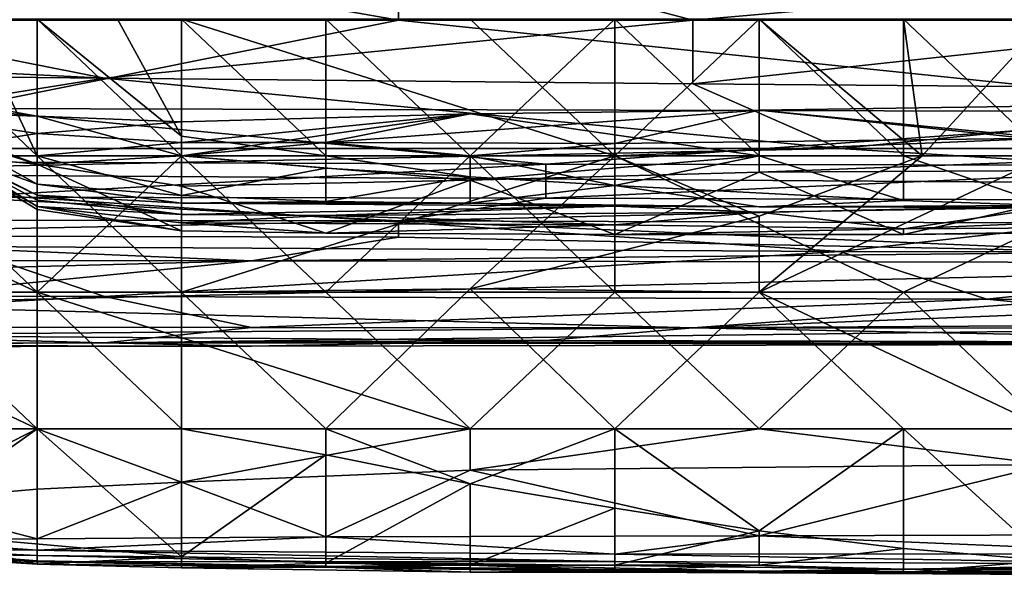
# Model space of a CAD drawing. Extents: x -161 to 11, y -10 to 160.
# Tile 357 of 499: x 0.8341 to 0.864, y -0.3444 to -0.3275. Entities that reach past the tile are written whole.
import ezdxf

# ---------------------------------------------------------------- set-up
doc = ezdxf.new("R2010")
doc.units = 0
doc.header["$MEASUREMENT"] = 0
doc.layers.get('0').update_dxf_attribs({"linetype": 'CONTINUOUS'})

msp = doc.modelspace()

# ---------------------------------------------------------------- linework, layer by layer
for points in [[(0.845592, -0.327526, 0.272182), (0.818766, -0.327526, 0.272234), (0.823237, -0.32362, 0.268758)], [(0.845592, -0.32362, 0.268679), (0.845592, -0.327526, 0.272182), (0.823237, -0.32362, 0.268758)], [(0.845592, -0.32362, 0.268679), (0.88136, -0.32362, 0.268575), (0.88136, -0.327526, 0.272068)], [(0.88136, -0.327526, 0.272068), (0.845592, -0.327526, 0.272182), (0.845592, -0.32362, 0.268679)], [(0.845592, -0.325164, 0.373831), (0.809824, -0.324749, 0.373831), (0.827708, -0.327526, 0.37163)], [(0.845592, -0.325164, 0.373831), (0.827708, -0.327526, 0.37163), (0.854534, -0.327526, 0.371912)], [(0.854534, -0.327526, 0.371912), (0.876889, -0.325581, 0.373831), (0.845592, -0.325164, 0.373831)], [(0.872418, -0.327526, 0.372167), (0.876889, -0.325581, 0.373831), (0.854534, -0.327526, 0.371912)], [(0.827708, -0.327526, 0.37163), (0.800882, -0.327526, 0.371397), (0.83665, -0.329292, 0.369925)], [(0.83665, -0.329292, 0.369925), (0.800882, -0.327526, 0.371397), (0.805353, -0.328992, 0.369925)], [(0.845592, -0.327526, 0.272182), (0.832179, -0.330214, 0.276175), (0.818766, -0.327526, 0.272234)], [(0.83665, -0.329292, 0.369925), (0.854534, -0.327526, 0.371912), (0.827708, -0.327526, 0.37163)], [(0.830212, -0.327502, 0.216786), (0.834601, -0.327502, 0.216987), (0.834601, -0.331652, 0.216479)], [(0.834601, -0.331652, 0.216479), (0.830212, -0.331652, 0.216463), (0.830212, -0.327502, 0.216786)], [(0.845592, -0.327526, 0.272182), (0.872418, -0.330313, 0.276175), (0.832179, -0.330214, 0.276175)], [(0.833055, -0.331652, 0.233077), (0.834601, -0.331652, 0.229097), (0.832649, -0.327502, 0.22932)], [(0.834601, -0.327502, 0.227135), (0.832649, -0.327502, 0.22932), (0.834601, -0.331652, 0.229097)], [(0.834601, -0.331652, 0.229097), (0.838991, -0.331652, 0.22589), (0.834601, -0.327502, 0.227135)], [(0.838991, -0.331652, 0.22589), (0.838991, -0.33106, 0.225563), (0.834601, -0.327502, 0.227135)], [(0.837042, -0.327502, 0.225563), (0.834601, -0.327502, 0.227135), (0.838991, -0.33106, 0.225563)], [(0.838991, -0.327502, 0.21701), (0.838991, -0.331652, 0.216535), (0.834601, -0.327502, 0.216987)], [(0.838991, -0.331652, 0.216535), (0.834601, -0.331652, 0.216479), (0.834601, -0.327502, 0.216987)], [(0.854534, -0.329459, 0.369925), (0.854534, -0.327526, 0.371912), (0.83665, -0.329292, 0.369925)], [(0.838991, -0.33106, 0.225563), (0.838991, -0.327502, 0.224966), (0.837042, -0.327502, 0.225563)], [(0.838991, -0.327502, 0.21701), (0.84777, -0.327502, 0.216507), (0.85216, -0.331652, 0.215576)], [(0.85216, -0.331652, 0.215576), (0.838991, -0.331652, 0.216535), (0.838991, -0.327502, 0.21701)], [(0.843381, -0.331652, 0.225242), (0.843381, -0.327502, 0.224456), (0.838991, -0.327502, 0.224966)], [(0.843381, -0.331652, 0.225242), (0.838991, -0.327502, 0.224966), (0.838991, -0.33106, 0.225563)], [(0.84777, -0.331652, 0.224966), (0.85216, -0.327502, 0.22376), (0.843381, -0.327502, 0.224456)], [(0.843381, -0.327502, 0.224456), (0.843381, -0.331652, 0.225242), (0.84777, -0.331652, 0.224966)], [(0.872418, -0.330313, 0.276175), (0.845592, -0.327526, 0.272182), (0.88136, -0.327526, 0.272068)], [(0.85655, -0.331652, 0.224259), (0.85216, -0.327502, 0.22376), (0.84777, -0.331652, 0.224966)], [(0.84777, -0.327502, 0.216507), (0.85216, -0.327502, 0.216107), (0.85216, -0.331652, 0.215576)], [(0.85216, -0.331652, 0.215576), (0.85655, -0.327502, 0.215506), (0.861513, -0.331652, 0.214292)], [(0.85216, -0.327502, 0.22376), (0.85655, -0.331652, 0.224259), (0.85655, -0.327502, 0.223305)], [(0.85216, -0.327502, 0.216107), (0.85655, -0.327502, 0.215506), (0.85216, -0.331652, 0.215576)], [(0.854534, -0.327526, 0.371912), (0.854534, -0.329459, 0.369925), (0.872418, -0.327526, 0.372167)], [(0.872418, -0.327526, 0.372167), (0.854534, -0.329459, 0.369925), (0.876889, -0.329648, 0.369925)], [(0.860939, -0.331652, 0.223643), (0.860939, -0.327502, 0.222674), (0.85655, -0.327502, 0.223305)], [(0.860939, -0.331652, 0.223643), (0.85655, -0.327502, 0.223305), (0.85655, -0.331652, 0.224259)], [(0.861513, -0.331652, 0.214292), (0.85655, -0.327502, 0.215506), (0.860939, -0.327502, 0.214807)], [(0.860939, -0.327502, 0.222674), (0.865329, -0.331652, 0.222736), (0.865329, -0.327502, 0.221876)], [(0.865329, -0.331652, 0.222736), (0.860939, -0.327502, 0.222674), (0.860939, -0.331652, 0.223643)], [(0.861513, -0.331652, 0.214292), (0.860939, -0.327502, 0.214807), (0.865329, -0.327502, 0.213895)], [(0.865329, -0.327502, 0.213895), (0.865329, -0.331652, 0.213508), (0.861513, -0.331652, 0.214292)], [(0.823237, -0.331432, 0.367096), (0.83665, -0.329292, 0.369925), (0.805353, -0.328992, 0.369925)], [(0.83665, -0.329292, 0.369925), (0.823237, -0.331432, 0.367096), (0.859005, -0.331432, 0.367462)], [(0.83665, -0.329292, 0.369925), (0.859005, -0.331432, 0.367462), (0.854534, -0.329459, 0.369925)], [(0.854534, -0.329459, 0.369925), (0.859005, -0.331432, 0.367462), (0.876889, -0.329648, 0.369925)], [(0.830212, -0.330303, 0.270649), (0.834601, -0.330449, 0.266891), (0.830212, -0.329658, 0.266891)], [(0.834601, -0.330449, 0.266891), (0.830212, -0.330295, 0.263134), (0.830212, -0.329658, 0.266891)], [(0.876889, -0.331432, 0.367653), (0.876889, -0.329648, 0.369925), (0.859005, -0.331432, 0.367462)], [(0.85655, -0.330261, 0.266891), (0.865329, -0.331119, 0.270649), (0.869719, -0.330073, 0.266891)], [(0.85655, -0.330261, 0.266891), (0.869719, -0.330073, 0.266891), (0.869719, -0.331652, 0.263716)], [(0.823237, -0.331806, 0.280081), (0.832179, -0.330214, 0.276175), (0.850063, -0.331903, 0.280081)], [(0.830212, -0.330295, 0.263134), (0.834601, -0.331902, 0.263134), (0.830212, -0.330536, 0.259377)], [(0.834601, -0.330449, 0.266891), (0.834601, -0.331902, 0.263134), (0.830212, -0.330295, 0.263134)], [(0.834601, -0.330974, 0.270649), (0.830212, -0.330303, 0.270649), (0.830212, -0.331652, 0.272055)], [(0.834601, -0.330449, 0.266891), (0.830212, -0.330303, 0.270649), (0.834601, -0.330974, 0.270649)], [(0.850063, -0.331903, 0.280081), (0.832179, -0.330214, 0.276175), (0.872418, -0.330313, 0.276175)], [(0.834601, -0.330449, 0.266891), (0.834601, -0.330974, 0.270649), (0.838991, -0.330621, 0.266891)], [(0.834601, -0.330449, 0.266891), (0.838991, -0.330621, 0.266891), (0.838991, -0.331652, 0.264575)], [(0.834601, -0.331902, 0.263134), (0.834601, -0.330449, 0.266891), (0.838991, -0.331652, 0.264575)], [(0.84777, -0.330376, 0.266891), (0.838991, -0.331252, 0.270649), (0.843381, -0.331244, 0.270649)], [(0.838991, -0.330621, 0.266891), (0.838991, -0.331252, 0.270649), (0.84777, -0.330376, 0.266891)], [(0.84777, -0.330376, 0.266891), (0.838991, -0.331652, 0.264575), (0.838991, -0.330621, 0.266891)], [(0.838991, -0.331652, 0.264575), (0.84777, -0.330376, 0.266891), (0.85655, -0.331652, 0.263868)], [(0.85655, -0.330261, 0.266891), (0.843381, -0.331244, 0.270649), (0.85216, -0.331282, 0.270649)], [(0.84777, -0.330376, 0.266891), (0.843381, -0.331244, 0.270649), (0.85655, -0.330261, 0.266891)], [(0.84777, -0.330376, 0.266891), (0.85655, -0.330261, 0.266891), (0.85655, -0.331652, 0.263868)], [(0.850063, -0.331903, 0.280081), (0.872418, -0.330313, 0.276175), (0.872418, -0.331952, 0.280081)], [(0.865329, -0.331119, 0.270649), (0.85655, -0.330261, 0.266891), (0.85216, -0.331282, 0.270649)], [(0.869719, -0.331652, 0.263716), (0.85655, -0.331652, 0.263868), (0.85655, -0.330261, 0.266891)], [(0.834601, -0.331902, 0.263134), (0.831908, -0.331652, 0.259377), (0.830212, -0.330536, 0.259377)], [(0.838991, -0.331252, 0.270649), (0.838991, -0.330621, 0.266891), (0.834601, -0.330974, 0.270649)], [(0.830212, -0.331652, 0.272055), (0.834601, -0.331652, 0.271363), (0.834601, -0.330974, 0.270649)], [(0.834601, -0.330974, 0.270649), (0.834601, -0.331652, 0.271363), (0.838991, -0.331252, 0.270649)], [(0.843381, -0.331652, 0.225242), (0.838991, -0.33106, 0.225563), (0.838991, -0.331652, 0.22589)], [(0.834601, -0.331652, 0.271363), (0.838991, -0.331652, 0.271089), (0.838991, -0.331252, 0.270649)], [(0.843381, -0.331244, 0.270649), (0.838991, -0.331252, 0.270649), (0.838991, -0.331652, 0.271089)], [(0.843381, -0.331244, 0.270649), (0.838991, -0.331652, 0.271089), (0.84777, -0.331652, 0.271061)], [(0.85216, -0.331282, 0.270649), (0.843381, -0.331244, 0.270649), (0.84777, -0.331652, 0.271061)], [(0.84777, -0.331652, 0.271061), (0.85216, -0.331652, 0.271021), (0.85216, -0.331282, 0.270649)], [(0.865329, -0.331119, 0.270649), (0.85216, -0.331282, 0.270649), (0.85216, -0.331652, 0.271021)], [(0.865329, -0.331119, 0.270649), (0.85216, -0.331652, 0.271021), (0.869719, -0.331652, 0.271188)], [(0.859005, -0.331432, 0.367462), (0.823237, -0.332176, 0.366019), (0.876889, -0.33253, 0.366019)], [(0.823237, -0.331432, 0.367096), (0.823237, -0.332176, 0.366019), (0.859005, -0.331432, 0.367462)], [(0.825822, -0.331652, 0.272433), (0.834601, -0.335802, 0.273469), (0.830212, -0.331652, 0.272055)], [(0.825822, -0.331652, 0.272433), (0.825822, -0.335802, 0.274246), (0.834601, -0.335802, 0.273469)], [(0.834601, -0.331652, 0.216479), (0.834601, -0.335802, 0.215204), (0.830212, -0.331652, 0.216463)], [(0.834601, -0.335802, 0.215204), (0.830212, -0.335802, 0.215625), (0.830212, -0.331652, 0.216463)], [(0.830212, -0.331652, 0.272055), (0.834601, -0.335802, 0.273469), (0.834601, -0.331652, 0.271363)], [(0.834601, -0.331902, 0.263134), (0.834601, -0.333281, 0.259377), (0.831908, -0.331652, 0.259377)], [(0.834601, -0.333198, 0.251863), (0.831908, -0.331652, 0.259377), (0.834601, -0.333281, 0.259377)], [(0.831908, -0.331652, 0.259377), (0.834601, -0.333198, 0.251863), (0.832116, -0.331652, 0.240592)], [(0.834601, -0.333005, 0.240592), (0.832116, -0.331652, 0.240592), (0.834601, -0.333198, 0.251863)], [(0.834601, -0.332854, 0.236834), (0.832116, -0.331652, 0.240592), (0.834601, -0.333005, 0.240592)], [(0.832116, -0.331652, 0.240592), (0.834601, -0.332854, 0.236834), (0.832244, -0.331652, 0.236834)], [(0.832244, -0.331652, 0.236834), (0.834601, -0.332854, 0.236834), (0.834601, -0.332514, 0.233077)], [(0.832244, -0.331652, 0.236834), (0.834601, -0.332514, 0.233077), (0.833055, -0.331652, 0.233077)], [(0.834601, -0.331652, 0.229097), (0.833055, -0.331652, 0.233077), (0.834601, -0.332514, 0.233077)], [(0.838991, -0.332861, 0.22932), (0.834601, -0.331652, 0.229097), (0.834601, -0.332514, 0.233077)], [(0.834601, -0.331652, 0.229097), (0.838991, -0.332861, 0.22932), (0.838991, -0.331652, 0.22589)], [(0.838991, -0.331652, 0.216535), (0.838991, -0.335802, 0.214899), (0.834601, -0.331652, 0.216479)], [(0.838991, -0.335802, 0.214899), (0.834601, -0.335802, 0.215204), (0.834601, -0.331652, 0.216479)], [(0.834601, -0.331652, 0.271363), (0.834601, -0.335802, 0.273469), (0.838991, -0.331652, 0.271089)], [(0.838991, -0.331652, 0.264575), (0.838991, -0.332574, 0.263134), (0.834601, -0.331902, 0.263134)], [(0.843381, -0.335802, 0.273041), (0.838991, -0.331652, 0.271089), (0.834601, -0.335802, 0.273469)], [(0.843381, -0.332033, 0.225563), (0.838991, -0.331652, 0.22589), (0.838991, -0.332861, 0.22932)], [(0.843381, -0.332033, 0.225563), (0.843381, -0.331652, 0.225242), (0.838991, -0.331652, 0.22589)], [(0.838991, -0.332574, 0.263134), (0.838991, -0.331652, 0.264575), (0.84777, -0.332389, 0.263134)], [(0.85216, -0.331652, 0.215576), (0.838991, -0.335802, 0.214899), (0.838991, -0.331652, 0.216535)], [(0.838991, -0.335802, 0.214899), (0.85216, -0.331652, 0.215576), (0.84777, -0.335694, 0.214292)], [(0.838991, -0.331652, 0.271089), (0.843381, -0.335802, 0.273041), (0.84777, -0.331652, 0.271061)], [(0.838991, -0.331652, 0.264575), (0.85655, -0.331652, 0.263868), (0.84777, -0.332389, 0.263134)], [(0.85216, -0.335802, 0.272807), (0.84777, -0.331652, 0.271061), (0.843381, -0.335802, 0.273041)], [(0.843381, -0.331652, 0.225242), (0.84777, -0.332291, 0.225563), (0.84777, -0.331652, 0.224966)], [(0.84777, -0.332291, 0.225563), (0.843381, -0.331652, 0.225242), (0.843381, -0.332033, 0.225563)], [(0.84777, -0.331652, 0.271061), (0.85216, -0.335802, 0.272807), (0.85216, -0.331652, 0.271021)], [(0.85216, -0.332556, 0.225563), (0.85655, -0.331652, 0.224259), (0.84777, -0.331652, 0.224966)], [(0.85216, -0.332556, 0.225563), (0.84777, -0.331652, 0.224966), (0.84777, -0.332291, 0.225563)], [(0.85216, -0.331652, 0.215576), (0.85655, -0.33349, 0.214292), (0.84777, -0.335694, 0.214292)], [(0.84777, -0.332389, 0.263134), (0.85655, -0.331652, 0.263868), (0.85655, -0.332151, 0.263134)], [(0.85216, -0.331652, 0.271021), (0.860939, -0.335802, 0.272766), (0.869719, -0.331652, 0.271188)], [(0.85655, -0.331652, 0.224259), (0.85216, -0.332556, 0.225563), (0.860939, -0.333007, 0.225563)], [(0.85216, -0.331652, 0.215576), (0.861513, -0.331652, 0.214292), (0.85655, -0.33349, 0.214292)], [(0.860939, -0.335802, 0.272766), (0.85216, -0.331652, 0.271021), (0.85216, -0.335802, 0.272807)], [(0.865329, -0.331652, 0.213508), (0.865329, -0.335802, 0.211129), (0.85655, -0.335802, 0.21303)], [(0.85655, -0.335802, 0.21303), (0.861513, -0.331652, 0.214292), (0.865329, -0.331652, 0.213508)], [(0.85655, -0.331652, 0.224259), (0.860939, -0.333007, 0.225563), (0.860939, -0.331652, 0.223643)], [(0.861513, -0.331652, 0.214292), (0.85655, -0.335802, 0.21303), (0.85655, -0.33349, 0.214292)], [(0.869719, -0.331652, 0.263716), (0.85655, -0.332151, 0.263134), (0.85655, -0.331652, 0.263868)], [(0.85655, -0.332151, 0.263134), (0.869719, -0.331652, 0.263716), (0.869719, -0.332076, 0.263134)], [(0.859005, -0.331432, 0.367462), (0.876889, -0.33253, 0.366019), (0.876889, -0.331432, 0.367653)], [(0.860939, -0.331652, 0.223643), (0.865329, -0.333163, 0.225563), (0.865329, -0.331652, 0.222736)], [(0.860939, -0.331652, 0.223643), (0.860939, -0.333007, 0.225563), (0.865329, -0.333163, 0.225563)], [(0.874109, -0.335802, 0.272843), (0.869719, -0.331652, 0.271188), (0.860939, -0.335802, 0.272766)], [(0.832179, -0.332908, 0.283987), (0.823237, -0.331806, 0.280081), (0.850063, -0.331903, 0.280081)], [(0.850063, -0.331903, 0.280081), (0.850063, -0.332944, 0.283987), (0.832179, -0.332908, 0.283987)], [(0.834601, -0.331902, 0.263134), (0.838991, -0.332574, 0.263134), (0.838991, -0.333931, 0.259377)], [(0.834601, -0.333281, 0.259377), (0.834601, -0.331902, 0.263134), (0.838991, -0.333931, 0.259377)], [(0.850063, -0.332944, 0.283987), (0.850063, -0.331903, 0.280081), (0.872418, -0.331952, 0.280081)], [(0.850063, -0.332944, 0.283987), (0.872418, -0.331952, 0.280081), (0.872418, -0.333011, 0.283987)], [(0.859005, -0.334566, 0.362112), (0.876889, -0.33253, 0.366019), (0.823237, -0.332176, 0.366019)], [(0.832179, -0.334406, 0.362112), (0.859005, -0.334566, 0.362112), (0.823237, -0.332176, 0.366019)], [(0.843381, -0.333042, 0.22932), (0.843381, -0.332033, 0.225563), (0.838991, -0.332861, 0.22932)], [(0.843381, -0.332033, 0.225563), (0.843381, -0.333042, 0.22932), (0.84777, -0.332291, 0.225563)], [(0.85216, -0.334045, 0.259377), (0.84777, -0.332389, 0.263134), (0.85655, -0.332151, 0.263134)], [(0.860939, -0.334043, 0.259377), (0.85216, -0.334045, 0.259377), (0.85655, -0.332151, 0.263134)], [(0.860939, -0.334043, 0.259377), (0.85655, -0.332151, 0.263134), (0.869719, -0.332076, 0.263134)], [(0.874109, -0.333898, 0.259377), (0.860939, -0.334043, 0.259377), (0.869719, -0.332076, 0.263134)], [(0.834601, -0.332854, 0.236834), (0.838991, -0.333091, 0.233077), (0.834601, -0.332514, 0.233077)], [(0.838991, -0.332861, 0.22932), (0.834601, -0.332514, 0.233077), (0.838991, -0.333091, 0.233077)], [(0.843381, -0.334001, 0.259377), (0.838991, -0.332574, 0.263134), (0.84777, -0.332389, 0.263134)], [(0.838991, -0.333931, 0.259377), (0.838991, -0.332574, 0.263134), (0.843381, -0.334001, 0.259377)], [(0.84777, -0.333095, 0.22932), (0.84777, -0.332291, 0.225563), (0.843381, -0.333042, 0.22932)], [(0.85216, -0.334045, 0.259377), (0.843381, -0.334001, 0.259377), (0.84777, -0.332389, 0.263134)], [(0.84777, -0.332291, 0.225563), (0.84777, -0.333095, 0.22932), (0.85216, -0.332556, 0.225563)], [(0.85655, -0.333199, 0.22932), (0.85216, -0.332556, 0.225563), (0.84777, -0.333095, 0.22932)], [(0.85216, -0.332556, 0.225563), (0.85655, -0.333199, 0.22932), (0.860939, -0.333007, 0.225563)], [(0.859005, -0.334566, 0.362112), (0.876889, -0.334596, 0.362112), (0.876889, -0.33253, 0.366019)], [(0.838991, -0.333439, 0.240592), (0.834601, -0.332854, 0.236834), (0.834601, -0.333005, 0.240592)], [(0.838991, -0.333091, 0.233077), (0.834601, -0.332854, 0.236834), (0.838991, -0.333439, 0.240592)], [(0.838991, -0.332861, 0.22932), (0.838991, -0.333091, 0.233077), (0.843381, -0.333042, 0.22932)], [(0.832179, -0.332908, 0.283987), (0.845592, -0.333634, 0.287894), (0.818766, -0.333586, 0.287894)], [(0.845592, -0.333634, 0.287894), (0.832179, -0.332908, 0.283987), (0.850063, -0.332944, 0.283987)], [(0.838991, -0.333439, 0.240592), (0.834601, -0.333005, 0.240592), (0.834601, -0.333198, 0.251863)], [(0.843381, -0.333042, 0.22932), (0.838991, -0.333091, 0.233077), (0.84777, -0.333095, 0.22932)], [(0.838991, -0.333091, 0.233077), (0.838991, -0.333439, 0.240592), (0.85216, -0.333187, 0.233077)], [(0.85216, -0.333187, 0.233077), (0.84777, -0.333095, 0.22932), (0.838991, -0.333091, 0.233077)], [(0.845592, -0.333634, 0.287894), (0.850063, -0.332944, 0.283987), (0.872418, -0.333011, 0.283987)], [(0.890302, -0.333776, 0.287894), (0.845592, -0.333634, 0.287894), (0.872418, -0.333011, 0.283987)], [(0.85216, -0.333187, 0.233077), (0.85655, -0.333199, 0.22932), (0.84777, -0.333095, 0.22932)], [(0.860939, -0.333007, 0.225563), (0.85655, -0.333199, 0.22932), (0.865329, -0.333163, 0.225563)], [(0.85655, -0.333199, 0.22932), (0.865329, -0.333226, 0.233077), (0.865329, -0.333163, 0.225563)], [(0.834601, -0.333198, 0.251863), (0.834601, -0.333281, 0.259377), (0.838991, -0.333931, 0.259377)], [(0.838991, -0.333691, 0.248106), (0.834601, -0.333198, 0.251863), (0.838991, -0.333931, 0.259377)], [(0.834601, -0.333198, 0.251863), (0.838991, -0.333691, 0.248106), (0.838991, -0.333439, 0.240592)], [(0.85216, -0.333187, 0.233077), (0.838991, -0.333439, 0.240592), (0.843381, -0.333467, 0.240592)], [(0.838991, -0.333691, 0.248106), (0.843381, -0.333467, 0.240592), (0.838991, -0.333439, 0.240592)], [(0.843381, -0.333467, 0.240592), (0.838991, -0.333691, 0.248106), (0.85216, -0.333747, 0.244349)], [(0.85216, -0.333187, 0.233077), (0.843381, -0.333467, 0.240592), (0.85655, -0.333365, 0.236834)], [(0.85216, -0.333747, 0.244349), (0.85655, -0.333365, 0.236834), (0.843381, -0.333467, 0.240592)], [(0.865329, -0.333226, 0.233077), (0.85216, -0.333187, 0.233077), (0.85655, -0.333365, 0.236834)], [(0.865329, -0.333226, 0.233077), (0.85655, -0.333199, 0.22932), (0.85216, -0.333187, 0.233077)], [(0.860939, -0.333869, 0.248106), (0.85655, -0.333365, 0.236834), (0.85216, -0.333747, 0.244349)], [(0.85655, -0.333365, 0.236834), (0.860939, -0.333869, 0.248106), (0.865329, -0.333226, 0.233077)], [(0.865329, -0.333226, 0.233077), (0.860939, -0.333869, 0.248106), (0.874109, -0.333318, 0.236834)], [(0.860939, -0.333869, 0.248106), (0.878498, -0.333758, 0.248106), (0.874109, -0.333318, 0.236834)], [(0.823237, -0.334073, 0.2918), (0.818766, -0.333586, 0.287894), (0.845592, -0.333634, 0.287894)], [(0.845592, -0.333634, 0.287894), (0.845592, -0.334122, 0.2918), (0.823237, -0.334073, 0.2918)], [(0.843381, -0.334001, 0.259377), (0.838991, -0.333691, 0.248106), (0.838991, -0.333931, 0.259377)], [(0.838991, -0.333691, 0.248106), (0.843381, -0.334001, 0.259377), (0.85216, -0.333747, 0.244349)], [(0.843381, -0.334001, 0.259377), (0.85216, -0.334045, 0.259377), (0.85216, -0.333747, 0.244349)], [(0.867947, -0.334577, 0.295706), (0.845592, -0.333634, 0.287894), (0.890302, -0.333776, 0.287894)], [(0.845592, -0.334122, 0.2918), (0.845592, -0.333634, 0.287894), (0.867947, -0.334577, 0.295706)], [(0.85655, -0.33349, 0.214292), (0.85655, -0.335802, 0.21303), (0.84777, -0.335694, 0.214292)], [(0.85216, -0.333747, 0.244349), (0.85216, -0.334045, 0.259377), (0.860939, -0.333869, 0.248106)], [(0.860939, -0.334043, 0.259377), (0.878498, -0.333866, 0.25562), (0.878498, -0.333758, 0.248106)], [(0.878498, -0.333758, 0.248106), (0.860939, -0.333869, 0.248106), (0.860939, -0.334043, 0.259377)], [(0.809824, -0.334808, 0.299612), (0.823237, -0.334073, 0.2918), (0.841121, -0.334846, 0.299612)], [(0.845592, -0.334122, 0.2918), (0.841121, -0.334846, 0.299612), (0.823237, -0.334073, 0.2918)], [(0.860939, -0.334043, 0.259377), (0.860939, -0.333869, 0.248106), (0.85216, -0.334045, 0.259377)], [(0.878498, -0.333866, 0.25562), (0.860939, -0.334043, 0.259377), (0.874109, -0.333898, 0.259377)], [(0.841121, -0.334846, 0.299612), (0.845592, -0.334122, 0.2918), (0.867947, -0.334577, 0.295706)], [(0.83665, -0.335928, 0.358206), (0.832179, -0.334406, 0.362112), (0.818766, -0.33591, 0.358206)], [(0.832179, -0.334406, 0.362112), (0.83665, -0.335928, 0.358206), (0.859005, -0.334566, 0.362112)], [(0.859005, -0.334566, 0.362112), (0.83665, -0.335928, 0.358206), (0.863476, -0.336013, 0.358206)], [(0.867947, -0.334577, 0.295706), (0.88136, -0.33492, 0.299612), (0.841121, -0.334846, 0.299612)], [(0.859005, -0.334566, 0.362112), (0.863476, -0.336013, 0.358206), (0.876889, -0.334596, 0.362112)], [(0.876889, -0.334596, 0.362112), (0.863476, -0.336013, 0.358206), (0.890302, -0.336054, 0.358206)], [(0.841121, -0.334846, 0.299612), (0.809824, -0.335673, 0.311331), (0.809824, -0.334808, 0.299612)], [(0.809824, -0.335673, 0.311331), (0.841121, -0.334846, 0.299612), (0.827708, -0.336175, 0.319144)], [(0.827708, -0.336175, 0.319144), (0.841121, -0.334846, 0.299612), (0.88136, -0.33492, 0.299612)], [(0.88136, -0.33492, 0.299612), (0.854534, -0.336885, 0.330862), (0.827708, -0.336175, 0.319144)], [(0.890302, -0.335473, 0.307425), (0.854534, -0.336885, 0.330862), (0.88136, -0.33492, 0.299612)], [(0.854534, -0.336885, 0.330862), (0.890302, -0.335473, 0.307425), (0.894773, -0.336641, 0.326956)], [(0.821433, -0.339952, 0.27364), (0.834601, -0.339952, 0.272443), (0.825822, -0.335802, 0.274246)], [(0.834601, -0.339952, 0.272443), (0.834601, -0.335802, 0.273469), (0.825822, -0.335802, 0.274246)], [(0.830212, -0.335802, 0.215625), (0.834601, -0.335802, 0.215204), (0.834601, -0.339952, 0.214779)], [(0.830212, -0.339952, 0.215369), (0.830212, -0.335802, 0.215625), (0.834601, -0.339952, 0.214779)], [(0.838991, -0.335802, 0.214899), (0.838991, -0.339952, 0.214359), (0.834601, -0.335802, 0.215204)], [(0.838991, -0.339952, 0.214359), (0.834601, -0.339952, 0.214779), (0.834601, -0.335802, 0.215204)], [(0.834601, -0.335802, 0.273469), (0.84777, -0.339952, 0.271753), (0.843381, -0.335802, 0.273041)], [(0.84777, -0.339952, 0.271753), (0.834601, -0.335802, 0.273469), (0.834601, -0.339952, 0.272443)], [(0.838991, -0.335802, 0.214899), (0.84777, -0.335694, 0.214292), (0.843381, -0.339952, 0.21391)], [(0.838991, -0.339952, 0.214359), (0.838991, -0.335802, 0.214899), (0.843381, -0.339952, 0.21391)], [(0.84777, -0.335694, 0.214292), (0.85216, -0.339952, 0.212857), (0.843381, -0.339952, 0.21391)], [(0.843381, -0.335802, 0.273041), (0.84777, -0.339952, 0.271753), (0.85216, -0.335802, 0.272807)], [(0.85655, -0.335802, 0.21303), (0.85216, -0.339952, 0.212857), (0.84777, -0.335694, 0.214292)], [(0.84777, -0.339952, 0.271753), (0.85655, -0.339952, 0.271604), (0.85216, -0.335802, 0.272807)], [(0.85216, -0.335802, 0.272807), (0.85655, -0.339952, 0.271604), (0.860939, -0.335802, 0.272766)], [(0.85655, -0.335802, 0.21303), (0.860939, -0.339952, 0.211404), (0.85216, -0.339952, 0.212857)], [(0.865329, -0.339952, 0.210576), (0.85655, -0.335802, 0.21303), (0.865329, -0.335802, 0.211129)], [(0.865329, -0.339952, 0.210576), (0.860939, -0.339952, 0.211404), (0.85655, -0.335802, 0.21303)], [(0.865329, -0.339952, 0.271581), (0.860939, -0.335802, 0.272766), (0.85655, -0.339952, 0.271604)], [(0.860939, -0.335802, 0.272766), (0.865329, -0.339952, 0.271581), (0.874109, -0.335802, 0.272843)], [(0.818766, -0.33591, 0.358206), (0.818766, -0.336863, 0.3543), (0.83665, -0.335928, 0.358206)], [(0.83665, -0.335928, 0.358206), (0.818766, -0.336863, 0.3543), (0.841121, -0.336871, 0.3543)], [(0.83665, -0.335928, 0.358206), (0.841121, -0.336871, 0.3543), (0.863476, -0.336013, 0.358206)], [(0.863476, -0.336013, 0.358206), (0.841121, -0.336871, 0.3543), (0.872418, -0.336889, 0.3543)], [(0.872418, -0.336889, 0.3543), (0.890302, -0.336054, 0.358206), (0.863476, -0.336013, 0.358206)], [(0.827708, -0.33711, 0.334769), (0.827708, -0.336175, 0.319144), (0.854534, -0.336885, 0.330862)], [(0.876889, -0.337331, 0.342581), (0.854534, -0.336885, 0.330862), (0.894773, -0.336641, 0.326956)], [(0.818766, -0.336863, 0.3543), (0.79641, -0.337361, 0.350394), (0.83665, -0.337336, 0.350394)], [(0.818766, -0.336863, 0.3543), (0.83665, -0.337336, 0.350394), (0.841121, -0.336871, 0.3543)], [(0.827708, -0.33711, 0.334769), (0.854534, -0.336885, 0.330862), (0.850063, -0.337272, 0.338675)], [(0.872418, -0.336889, 0.3543), (0.841121, -0.336871, 0.3543), (0.83665, -0.337336, 0.350394)], [(0.83665, -0.337336, 0.350394), (0.890302, -0.337287, 0.350394), (0.872418, -0.336889, 0.3543)], [(0.850063, -0.337272, 0.338675), (0.854534, -0.336885, 0.330862), (0.876889, -0.337331, 0.342581)], [(0.841121, -0.337444, 0.346487), (0.79641, -0.337361, 0.350394), (0.791939, -0.337513, 0.346487)], [(0.83665, -0.337336, 0.350394), (0.79641, -0.337361, 0.350394), (0.841121, -0.337444, 0.346487)], [(0.814295, -0.337453, 0.342581), (0.827708, -0.33711, 0.334769), (0.850063, -0.337272, 0.338675)], [(0.841121, -0.337444, 0.346487), (0.814295, -0.337453, 0.342581), (0.850063, -0.337272, 0.338675)], [(0.872418, -0.33738, 0.346487), (0.890302, -0.337287, 0.350394), (0.83665, -0.337336, 0.350394)], [(0.872418, -0.33738, 0.346487), (0.83665, -0.337336, 0.350394), (0.841121, -0.337444, 0.346487)], [(0.872418, -0.33738, 0.346487), (0.841121, -0.337444, 0.346487), (0.850063, -0.337272, 0.338675)], [(0.876889, -0.337331, 0.342581), (0.872418, -0.33738, 0.346487), (0.850063, -0.337272, 0.338675)], [(0.814295, -0.337453, 0.342581), (0.841121, -0.337444, 0.346487), (0.791939, -0.337513, 0.346487)], [(0.830212, -0.342158, 0.270649), (0.834601, -0.339952, 0.272443), (0.821433, -0.339952, 0.27364)], [(0.834601, -0.339952, 0.214779), (0.830212, -0.343066, 0.218049), (0.830212, -0.339952, 0.215369)], [(0.830212, -0.343066, 0.218049), (0.834601, -0.339952, 0.214779), (0.838991, -0.343841, 0.218049)], [(0.834601, -0.341787, 0.270649), (0.834601, -0.339952, 0.272443), (0.830212, -0.342158, 0.270649)], [(0.838991, -0.339952, 0.214359), (0.838991, -0.343841, 0.218049), (0.834601, -0.339952, 0.214779)], [(0.838991, -0.341575, 0.270649), (0.834601, -0.339952, 0.272443), (0.834601, -0.341787, 0.270649)], [(0.838991, -0.341575, 0.270649), (0.84777, -0.339952, 0.271753), (0.834601, -0.339952, 0.272443)], [(0.843381, -0.340744, 0.214292), (0.838991, -0.343841, 0.218049), (0.838991, -0.339952, 0.214359)], [(0.838991, -0.339952, 0.214359), (0.843381, -0.339952, 0.21391), (0.843381, -0.340744, 0.214292)], [(0.84777, -0.341211, 0.270649), (0.84777, -0.339952, 0.271753), (0.838991, -0.341575, 0.270649)], [(0.85216, -0.339952, 0.212857), (0.84777, -0.341623, 0.214292), (0.843381, -0.339952, 0.21391)], [(0.843381, -0.340744, 0.214292), (0.843381, -0.339952, 0.21391), (0.84777, -0.341623, 0.214292)], [(0.85216, -0.339952, 0.212857), (0.85216, -0.342364, 0.214292), (0.84777, -0.341623, 0.214292)], [(0.85655, -0.339952, 0.271604), (0.84777, -0.339952, 0.271753), (0.84777, -0.341211, 0.270649)], [(0.85655, -0.339952, 0.271604), (0.84777, -0.341211, 0.270649), (0.865329, -0.341038, 0.270649)], [(0.860939, -0.339952, 0.211404), (0.85655, -0.343051, 0.214292), (0.85216, -0.339952, 0.212857)], [(0.85216, -0.342364, 0.214292), (0.85216, -0.339952, 0.212857), (0.85655, -0.343051, 0.214292)], [(0.865329, -0.341038, 0.270649), (0.865329, -0.339952, 0.271581), (0.85655, -0.339952, 0.271604)], [(0.85655, -0.343051, 0.214292), (0.860939, -0.339952, 0.211404), (0.860939, -0.343587, 0.214292)], [(0.865329, -0.339952, 0.210576), (0.865329, -0.343955, 0.214292), (0.860939, -0.339952, 0.211404)], [(0.865329, -0.343955, 0.214292), (0.860939, -0.343587, 0.214292), (0.860939, -0.339952, 0.211404)], [(0.838991, -0.343841, 0.218049), (0.843381, -0.340744, 0.214292), (0.843381, -0.344035, 0.218049)], [(0.84777, -0.341623, 0.214292), (0.843381, -0.344035, 0.218049), (0.843381, -0.340744, 0.214292)], [(0.838991, -0.341575, 0.270649), (0.843381, -0.343233, 0.266891), (0.84777, -0.341211, 0.270649)], [(0.84777, -0.341211, 0.270649), (0.843381, -0.343233, 0.266891), (0.85655, -0.343211, 0.266891)], [(0.84777, -0.341211, 0.270649), (0.85655, -0.343211, 0.266891), (0.865329, -0.341038, 0.270649)], [(0.865329, -0.341038, 0.270649), (0.85655, -0.343211, 0.266891), (0.874109, -0.343156, 0.266891)], [(0.830212, -0.342158, 0.270649), (0.834601, -0.343294, 0.266891), (0.834601, -0.341787, 0.270649)], [(0.843381, -0.343233, 0.266891), (0.838991, -0.341575, 0.270649), (0.834601, -0.343294, 0.266891)], [(0.838991, -0.341575, 0.270649), (0.834601, -0.341787, 0.270649), (0.834601, -0.343294, 0.266891)], [(0.84777, -0.341623, 0.214292), (0.84777, -0.344102, 0.217878), (0.843381, -0.344035, 0.218049)], [(0.84777, -0.344102, 0.217878), (0.84777, -0.341623, 0.214292), (0.85216, -0.342364, 0.214292)], [(0.830212, -0.342158, 0.270649), (0.830212, -0.343334, 0.266891), (0.834601, -0.343294, 0.266891)], [(0.84777, -0.344102, 0.217878), (0.85216, -0.342364, 0.214292), (0.85216, -0.344102, 0.217531)], [(0.85655, -0.343051, 0.214292), (0.85216, -0.344102, 0.217531), (0.85216, -0.342364, 0.214292)], [(0.85216, -0.344102, 0.217531), (0.85655, -0.343051, 0.214292), (0.85655, -0.344102, 0.217126)], [(0.85655, -0.344102, 0.217126), (0.85655, -0.343051, 0.214292), (0.860939, -0.343587, 0.214292)], [(0.830212, -0.343792, 0.221806), (0.830212, -0.343066, 0.218049), (0.834601, -0.344066, 0.221806)], [(0.834601, -0.344066, 0.221806), (0.830212, -0.343066, 0.218049), (0.838991, -0.343841, 0.218049)], [(0.830212, -0.343334, 0.266891), (0.834601, -0.343645, 0.263134), (0.834601, -0.343294, 0.266891)], [(0.830212, -0.343334, 0.266891), (0.830212, -0.343587, 0.263134), (0.834601, -0.343645, 0.263134)], [(0.843381, -0.343233, 0.266891), (0.834601, -0.343294, 0.266891), (0.834601, -0.343645, 0.263134)], [(0.843381, -0.343233, 0.266891), (0.834601, -0.343645, 0.263134), (0.85216, -0.343762, 0.263134)], [(0.85655, -0.343211, 0.266891), (0.843381, -0.343233, 0.266891), (0.85216, -0.343762, 0.263134)], [(0.869719, -0.343753, 0.263134), (0.85655, -0.343211, 0.266891), (0.85216, -0.343762, 0.263134)], [(0.85655, -0.343211, 0.266891), (0.869719, -0.343753, 0.263134), (0.874109, -0.343156, 0.266891)], [(0.830212, -0.343587, 0.263134), (0.834601, -0.343803, 0.259377), (0.834601, -0.343645, 0.263134)], [(0.834601, -0.343803, 0.259377), (0.830212, -0.343587, 0.263134), (0.830212, -0.343747, 0.251863)], [(0.834601, -0.344066, 0.221806), (0.834601, -0.343969, 0.233077), (0.830212, -0.343624, 0.22932)], [(0.830212, -0.343792, 0.221806), (0.834601, -0.344066, 0.221806), (0.830212, -0.343624, 0.22932)], [(0.830212, -0.343624, 0.22932), (0.834601, -0.343969, 0.233077), (0.830212, -0.343759, 0.244349)], [(0.834601, -0.343645, 0.263134), (0.834601, -0.343803, 0.259377), (0.85216, -0.343989, 0.259377)], [(0.85216, -0.343989, 0.259377), (0.85216, -0.343762, 0.263134), (0.834601, -0.343645, 0.263134)], [(0.860939, -0.343587, 0.214292), (0.860939, -0.344321, 0.218049), (0.85655, -0.344102, 0.217126)], [(0.860939, -0.344321, 0.218049), (0.860939, -0.343587, 0.214292), (0.865329, -0.343955, 0.214292)], [(0.834601, -0.343803, 0.259377), (0.830212, -0.343747, 0.251863), (0.834601, -0.34399, 0.251863)], [(0.834601, -0.34399, 0.251863), (0.830212, -0.343747, 0.251863), (0.830212, -0.343759, 0.244349)], [(0.834601, -0.34399, 0.251863), (0.830212, -0.343759, 0.244349), (0.834601, -0.343999, 0.240592)], [(0.834601, -0.343999, 0.240592), (0.830212, -0.343759, 0.244349), (0.834601, -0.343969, 0.233077)], [(0.834601, -0.343803, 0.259377), (0.843381, -0.343995, 0.25562), (0.85216, -0.343989, 0.259377)], [(0.834601, -0.343803, 0.259377), (0.834601, -0.34399, 0.251863), (0.843381, -0.343995, 0.25562)], [(0.838991, -0.343841, 0.218049), (0.838991, -0.344179, 0.221806), (0.834601, -0.344066, 0.221806)], [(0.838991, -0.344179, 0.221806), (0.838991, -0.343841, 0.218049), (0.843381, -0.344035, 0.218049)], [(0.85216, -0.343762, 0.263134), (0.869719, -0.344071, 0.259377), (0.869719, -0.343753, 0.263134)], [(0.85216, -0.343762, 0.263134), (0.85216, -0.343989, 0.259377), (0.869719, -0.344071, 0.259377)], [(0.834601, -0.343969, 0.233077), (0.843381, -0.344155, 0.22932), (0.85216, -0.344297, 0.233077)], [(0.834601, -0.343999, 0.240592), (0.834601, -0.343969, 0.233077), (0.85216, -0.344297, 0.233077)], [(0.834601, -0.344066, 0.221806), (0.843381, -0.344155, 0.22932), (0.834601, -0.343969, 0.233077)], [(0.834601, -0.34399, 0.251863), (0.843381, -0.344126, 0.244349), (0.843381, -0.343995, 0.25562)], [(0.834601, -0.343999, 0.240592), (0.843381, -0.344126, 0.244349), (0.834601, -0.34399, 0.251863)], [(0.834601, -0.343999, 0.240592), (0.85216, -0.344297, 0.233077), (0.843381, -0.344126, 0.244349)], [(0.843381, -0.344155, 0.22932), (0.834601, -0.344066, 0.221806), (0.838991, -0.344179, 0.221806)], [(0.84777, -0.344102, 0.217878), (0.838991, -0.344179, 0.221806), (0.843381, -0.344035, 0.218049)], [(0.84777, -0.344102, 0.217878), (0.84777, -0.344311, 0.221806), (0.838991, -0.344179, 0.221806)], [(0.843381, -0.344155, 0.22932), (0.838991, -0.344179, 0.221806), (0.84777, -0.344311, 0.221806)], [(0.85216, -0.343989, 0.259377), (0.843381, -0.343995, 0.25562), (0.860939, -0.344217, 0.25562)], [(0.843381, -0.343995, 0.25562), (0.85655, -0.344278, 0.251863), (0.860939, -0.344217, 0.25562)], [(0.843381, -0.343995, 0.25562), (0.84777, -0.344216, 0.248106), (0.85655, -0.344278, 0.251863)], [(0.843381, -0.343995, 0.25562), (0.843381, -0.344126, 0.244349), (0.84777, -0.344216, 0.248106)], [(0.84777, -0.344216, 0.248106), (0.843381, -0.344126, 0.244349), (0.85655, -0.344332, 0.244349)], [(0.85655, -0.344332, 0.244349), (0.843381, -0.344126, 0.244349), (0.865329, -0.344387, 0.233077)], [(0.843381, -0.344126, 0.244349), (0.85216, -0.344297, 0.233077), (0.865329, -0.344387, 0.233077)], [(0.85216, -0.344297, 0.233077), (0.843381, -0.344155, 0.22932), (0.860939, -0.344336, 0.221806)], [(0.860939, -0.344336, 0.221806), (0.843381, -0.344155, 0.22932), (0.84777, -0.344311, 0.221806)], [(0.84777, -0.344311, 0.221806), (0.84777, -0.344102, 0.217878), (0.85216, -0.34426, 0.218049)], [(0.84777, -0.344102, 0.217878), (0.85216, -0.344102, 0.217531), (0.85216, -0.34426, 0.218049)], [(0.85655, -0.344278, 0.251863), (0.84777, -0.344216, 0.248106), (0.85655, -0.344332, 0.244349)], [(0.85216, -0.343989, 0.259377), (0.860939, -0.344217, 0.25562), (0.869719, -0.344071, 0.259377)], [(0.85655, -0.344102, 0.217126), (0.860939, -0.344321, 0.218049), (0.85216, -0.34426, 0.218049)], [(0.85216, -0.34426, 0.218049), (0.85216, -0.344102, 0.217531), (0.85655, -0.344102, 0.217126)], [(0.860939, -0.344217, 0.25562), (0.85655, -0.344278, 0.251863), (0.874109, -0.344324, 0.251863)], [(0.860939, -0.344321, 0.218049), (0.865329, -0.343955, 0.214292), (0.868378, -0.344102, 0.214292)], [(0.860939, -0.344217, 0.25562), (0.882888, -0.344006, 0.259377), (0.869719, -0.344071, 0.259377)], [(0.860939, -0.344217, 0.25562), (0.882888, -0.344215, 0.25562), (0.882888, -0.344006, 0.259377)], [(0.860939, -0.344321, 0.218049), (0.868378, -0.344102, 0.214292), (0.869719, -0.344344, 0.218049)], [(0.860939, -0.344217, 0.25562), (0.874109, -0.344324, 0.251863), (0.882888, -0.344215, 0.25562)], [(0.860939, -0.344336, 0.221806), (0.84777, -0.344311, 0.221806), (0.85216, -0.34426, 0.218049)], [(0.860939, -0.344336, 0.221806), (0.85216, -0.34426, 0.218049), (0.860939, -0.344321, 0.218049)], [(0.860939, -0.344336, 0.221806), (0.865329, -0.344387, 0.233077), (0.85216, -0.344297, 0.233077)], [(0.85655, -0.344278, 0.251863), (0.874109, -0.344407, 0.244349), (0.874109, -0.344324, 0.251863)], [(0.85655, -0.344278, 0.251863), (0.85655, -0.344332, 0.244349), (0.874109, -0.344407, 0.244349)], [(0.85655, -0.344332, 0.244349), (0.869719, -0.344391, 0.240592), (0.874109, -0.344407, 0.244349)], [(0.865329, -0.344387, 0.233077), (0.869719, -0.344391, 0.240592), (0.85655, -0.344332, 0.244349)], [(0.860939, -0.344336, 0.221806), (0.860939, -0.344321, 0.218049), (0.869719, -0.344344, 0.218049)], [(0.860939, -0.344336, 0.221806), (0.869719, -0.344344, 0.218049), (0.865329, -0.344387, 0.233077)]]:
    msp.add_3dface(points)

doc.saveas('drawing.dxf')
